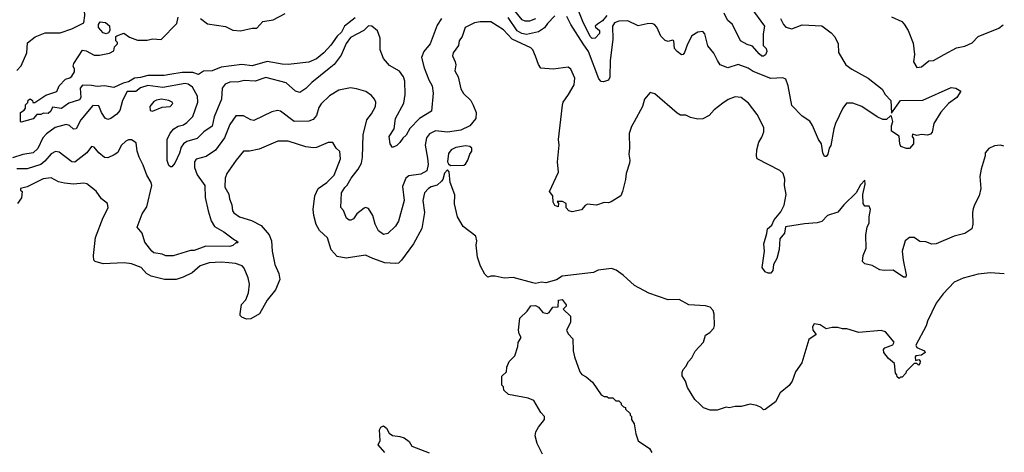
# Model space of a CAD drawing. Extents: x 2210602 to 2357277, y 510288 to 673808.
# Tile 460 of 464: x 2343244 to 2349851, y 654255 to 657158. Entities that reach past the tile are written whole.
import ezdxf

# ---------------------------------------------------------------- set-up
doc = ezdxf.new("R2010")
doc.units = 0

msp = doc.modelspace()

# ---------------------------------------------------------------- linework, layer by layer
at = {"layer": '0CON05XD'}
for points in [[(2343223.9, 656816.1), (2343255, 656847.5), (2343292.5, 656935), (2343297.1, 657002.9), (2343346.9, 657043.1), (2343415, 657070), (2343515, 657070), (2343593.2, 657096.8), (2343675, 657136.2), (2343681.2, 657185), (2343676.7, 657255), (2343656.9, 657286.9), (2343595, 657340.8), (2343575.6, 657365.6), (2343558.6, 657415), (2343553.2, 657475), (2343532.3, 657512.3), (2343485, 657542.9), (2343435, 657562.1), (2343335, 657580), (2343255, 657574.4), (2343235, 657580.8)], [(2344457.5, 657165), (2344505, 657131.2), (2344625, 657111.4), (2344675, 657087.8), (2344725, 657083.3), (2344805, 657101.4), (2344835, 657100.8), (2344876.7, 657145), (2344945, 657157.1), (2345025, 657200)], [(2346835, 657184), (2346785, 657132.5), (2346765, 657102.9), (2346725, 657076.4), (2346645, 657059.5), (2346614.4, 657064.4), (2346582.4, 657082.4), (2346522.4, 657172.4)], [(2346705, 657162.9), (2346665, 657147.5), (2346635, 657148.6), (2346615, 657157.5), (2346567.2, 657217.2)], [(2348348.9, 657165), (2348368.9, 657125), (2348385, 657106.9), (2348425, 657096.7), (2348495, 657122.5), (2348625.9, 657115.9), (2348689.3, 657069.3), (2348713.6, 657043.6), (2348736.2, 656995), (2348737.7, 656937.7), (2348788, 656855), (2348828.8, 656825), (2348936.4, 656766.4), (2349032, 656692), (2349052.2, 656655), (2349090, 656615), (2349095, 656530), (2349155, 656616.2), (2349305, 656617.5), (2349495, 656704), (2349525, 656698.8), (2349558.3, 656678.3), (2349532.5, 656635), (2349477.5, 656595), (2349425, 656537.5), (2349378.3, 656461.7), (2349367, 656403), (2349355, 656390), (2349335, 656382.5), (2349295, 656387.5), (2349265, 656380), (2349235, 656390), (2349232.5, 656375), (2349241.7, 656361.7), (2349242.5, 656325), (2349215, 656292.5), (2349195, 656292.5), (2349157, 656307), (2349150, 656325), (2349146.1, 656376.1), (2349095, 656410), (2349093.8, 656445), (2349103.8, 656475), (2349095, 656510), (2349087.5, 656512.5), (2349061.4, 656488.6), (2349035, 656488.1), (2348996.9, 656506.9), (2348895, 656575.7), (2348835, 656598.1), (2348792.4, 656597.6), (2348768, 656565), (2348718.3, 656461.7), (2348706, 656425), (2348687.3, 656312.7), (2348676.7, 656295), (2348666.7, 656255), (2348655, 656240), (2348645, 656240), (2348633.3, 656265), (2348623.3, 656325), (2348603.3, 656355), (2348565, 656447.5), (2348545.9, 656475.9), (2348495, 656510), (2348425, 656582.5), (2348400, 656715), (2348385, 656758), (2348365, 656766.9), (2348285, 656762.7), (2348165, 656809.5), (2348132.3, 656832.3), (2348065, 656857.1), (2347995, 656834.2), (2347945, 656854), (2347926.2, 656883.8), (2347902.3, 656932.3), (2347862.3, 656982.3), (2347842.3, 657062.3), (2347827.7, 657077.7), (2347795, 657073.8), (2347755, 657050), (2347725.7, 656994.3), (2347705, 656936.7), (2347695, 656923.3), (2347685, 656922.5), (2347655, 656944), (2347638, 656965), (2347632.5, 657015), (2347625, 657020), (2347595, 657011.2), (2347575, 657017.5), (2347546.4, 657046.4), (2347518.3, 657108.3), (2347503.3, 657125), (2347485, 657131.4), (2347455, 657130.9), (2347395, 657117.2), (2347325, 657150.9), (2347265, 657147.5), (2347235, 657136.7), (2347222.7, 657115), (2347224.6, 657024.6), (2347206.2, 656885), (2347205, 656772.5), (2347195, 656752), (2347160.5, 656740.5), (2347145, 656744), (2347130.9, 656760.9), (2347061.1, 656945), (2347025, 656996.5), (2346942.2, 657125), (2346915, 657180)], [(2347185, 657185.5), (2347155, 657150.6), (2347121.8, 657128.2), (2347106.7, 657115), (2347107, 657107), (2347133.8, 657085), (2347135.8, 657065), (2347105, 657033.8), (2347085, 657032.5), (2347072.2, 657045), (2347023.2, 657145), (2346992.1, 657225)], [(2348150.7, 657240.7), (2348242, 657115), (2348233, 657063), (2348232.5, 656985), (2348252.5, 656965), (2348257.5, 656945), (2348248.3, 656921.7), (2348235, 656912.5), (2348225, 656913.3), (2348205, 656928.8), (2348161.2, 656981.2), (2348125, 656991.2), (2348081.2, 657015), (2348027.5, 657125), (2347994.3, 657155), (2347971.9, 657201.9)], [(2346074.4, 657165), (2346045, 657121.2), (2345997.8, 656995), (2345955, 656944.2), (2345941.2, 656905), (2345957.8, 656835), (2345990, 656755), (2346012, 656715), (2346018.8, 656665), (2346006.7, 656545), (2345925.8, 656494.2), (2345862.1, 656427.9), (2345837.5, 656382.5), (2345816.1, 656363.9), (2345795, 656333.3), (2345775, 656313.3), (2345745, 656300), (2345730, 656325), (2345723.8, 656375), (2345756.7, 656425), (2345766.7, 656495), (2345822.7, 656597.3), (2345830.8, 656655), (2345828.9, 656745), (2345819.2, 656775), (2345792.1, 656812.1), (2345725, 656851.2), (2345686.4, 656896.4), (2345663.8, 656955), (2345663.8, 657035), (2345645, 657082.5), (2345607.5, 657115), (2345585, 657117.5), (2345554.1, 657085.9), (2345465, 657037.8), (2345435, 656997.5), (2345400.2, 656919.8), (2345355, 656857.5), (2345319.8, 656830.2), (2345205, 656736.9), (2345165, 656695.8), (2345125, 656670), (2345095, 656679.2), (2345031.2, 656735), (2344895, 656768.9), (2344825, 656744.4), (2344749.5, 656750.5), (2344715, 656740), (2344655, 656738.6), (2344623.8, 656725), (2344601.8, 656698.2), (2344597.8, 656625), (2344548.8, 656505), (2344536.5, 656443.5), (2344479.2, 656405), (2344435, 656360), (2344365, 656340), (2344344, 656325), (2344328.3, 656301.7), (2344316.9, 656263.1), (2344285, 656196.2), (2344265, 656170), (2344255, 656170), (2344245, 656180), (2344233.9, 656213.9), (2344234, 656355), (2344253, 656397), (2344278.8, 656425), (2344307, 656443), (2344342.3, 656452.3), (2344365, 656467.1), (2344405, 656508.6), (2344440, 656605), (2344436.7, 656645), (2344404.4, 656705), (2344375, 656724.6), (2344355, 656729.1), (2344205, 656703.6), (2344105, 656716.7), (2344055, 656700), (2344023.3, 656676.7), (2343964.3, 656675), (2343934.4, 656615), (2343915, 656548), (2343895.3, 656524.7), (2343855, 656494.2), (2343835, 656487.5), (2343817.9, 656497.9), (2343792.9, 656535), (2343775, 656578.8), (2343735, 656582.5), (2343655, 656486), (2343623.3, 656425), (2343605, 656422.5), (2343578, 656448), (2343555, 656455.6), (2343481.9, 656435), (2343425, 656392.2), (2343399.5, 656365), (2343367, 656293), (2343335, 656263.8), (2343265, 656253.3), (2343195, 656231.5)], [(2349847, 656308.4), (2349825, 656316.7), (2349785, 656312.5), (2349746.4, 656293.6), (2349722.5, 656265), (2349722.5, 656245), (2349696.7, 656155), (2349687.5, 656105), (2349693.3, 656025), (2349683.3, 655975), (2349650, 655915), (2349641.7, 655888.3), (2349636.7, 655865), (2349640, 655785), (2349632.5, 655755), (2349585, 655723.3), (2349513.6, 655706.4), (2349393, 655653), (2349365, 655652.5), (2349325, 655667.5), (2349285, 655670), (2349245, 655697.5), (2349215, 655697.5), (2349186.4, 655673.6), (2349166.4, 655603.6), (2349171.2, 655545), (2349192.5, 655445), (2349189.3, 655430.7), (2349175, 655430), (2349105, 655477.1), (2349045, 655474.3), (2349015, 655479.2), (2348965, 655508.8), (2348915, 655520), (2348898.8, 655535), (2348903.8, 655575), (2348923.3, 655625), (2348921.2, 655715), (2348930, 655765), (2348943.3, 655795), (2348943.3, 655835), (2348953.3, 655885), (2348945, 655907.5), (2348915, 655907.5), (2348903.9, 655923.9), (2348901.2, 655985), (2348916.2, 656055), (2348915, 656080), (2348885, 656050), (2348857.5, 655995), (2348773.3, 655915), (2348733.6, 655866.4), (2348665, 655843.3), (2348625.8, 655804.2), (2348595.7, 655794.3), (2348511.2, 655788.8), (2348381.7, 655768.3), (2348376, 655725), (2348345, 655687.5), (2348341.2, 655615), (2348323.9, 655556.1), (2348301.2, 655515), (2348298, 655475), (2348285, 655457.5), (2348267, 655457), (2348246.4, 655466.4), (2348226.7, 655495), (2348241.1, 655605), (2348237.8, 655655), (2348257.4, 655722.6), (2348262.5, 655755), (2348291.2, 655778.8), (2348306, 655815), (2348352.2, 655867.8), (2348374.2, 655914.2), (2348388, 655985), (2348376.2, 656045), (2348378.3, 656088.3), (2348366.7, 656125), (2348345, 656146.7), (2348193.3, 656225), (2348187.5, 656245), (2348190, 656285), (2348203.3, 656335), (2348225, 656370), (2348237.5, 656405), (2348237.5, 656435), (2348192.3, 656522.3), (2348135, 656596.7), (2348085, 656636.7), (2348045, 656640), (2347998.3, 656621.7), (2347961.7, 656598.3), (2347905, 656552.5), (2347870, 656515), (2347827, 656493), (2347795, 656490), (2347745, 656502.5), (2347715, 656517.5), (2347678.3, 656518.3), (2347655, 656530), (2347505, 656660), (2347475, 656670), (2347436.4, 656623.6), (2347423.3, 656575), (2347368, 656472), (2347348.3, 656441.7), (2347333.8, 656395), (2347336.2, 656295), (2347331.2, 656255), (2347338.8, 656215), (2347336.2, 656195), (2347313.3, 656125), (2347310, 656085), (2347290, 656005), (2347277.5, 655975), (2347213.9, 655936.1), (2347195, 655930), (2347165, 655931.2), (2347113.6, 655913.6), (2347055, 655920), (2347038.3, 655911.7), (2347015, 655882.5), (2346951.7, 655868.3), (2346930, 655875), (2346910, 655895), (2346910, 655925), (2346887, 655937), (2346851.7, 655938.3), (2346860, 655925), (2346858.3, 655901.7), (2346835, 655910), (2346823.6, 655933.6), (2346822.5, 655975), (2346800, 656005), (2346860, 656135), (2346853.8, 656205), (2346863.3, 656315), (2346860, 656355), (2346886.4, 656583.6), (2346890, 656605), (2346927.5, 656655), (2346965, 656720), (2346970, 656765), (2346942.5, 656825), (2346925, 656840), (2346823.6, 656826.4), (2346741.7, 656831.7), (2346725, 656857.5), (2346705, 656912.5), (2346687.5, 656955), (2346675, 656970), (2346548.3, 657028.3), (2346490.2, 657090.2), (2346405, 657144), (2346335, 657144.2), (2346295, 657137.5), (2346234.3, 657105.7), (2346213.3, 657045), (2346193.3, 657015), (2346187.5, 656985), (2346153.9, 656936.1), (2346147.5, 656915), (2346166.2, 656875), (2346170, 656855), (2346164.3, 656815), (2346187.1, 656775), (2346203.6, 656693.6), (2346222.1, 656662.1), (2346272, 656615), (2346288, 656585), (2346306, 656535), (2346304.2, 656495.8), (2346265, 656445.8), (2346205, 656416.9), (2346115, 656402.9), (2346035, 656412.2), (2345995, 656392.2), (2345974.4, 656365), (2345964.4, 656315), (2345980.5, 656229.5), (2345984.2, 656185.8), (2345976.6, 656143.4), (2345935, 656120.8), (2345855, 656110.6), (2345834.4, 656095), (2345812.1, 656037.9), (2345823.8, 655945), (2345786.2, 655805), (2345765, 655772.5), (2345715, 655722.5), (2345685, 655717.5), (2345651.7, 655741.7), (2345630, 655785), (2345613.8, 655845), (2345585, 655890), (2345565, 655896.7), (2345556.4, 655893.6), (2345507.5, 655855), (2345485, 655822.5), (2345467, 655813), (2345455, 655813.3), (2345436.2, 655826.2), (2345417, 655877), (2345398.3, 655898.3), (2345403.8, 655995), (2345425, 656032.5), (2345442.3, 656047.7), (2345467.5, 656095), (2345515, 656154), (2345537.1, 656195), (2345544.6, 656235), (2345549.6, 656385), (2345573.3, 656485), (2345605, 656526), (2345631.4, 656575), (2345634, 656605), (2345625.7, 656625.7), (2345605, 656648.8), (2345565.9, 656675.9), (2345505, 656693.3), (2345465, 656701.2), (2345385, 656686), (2345322.1, 656647.9), (2345267.3, 656592.7), (2345250.5, 656569.5), (2345236.2, 656515), (2345212.3, 656487.7), (2345183.6, 656476.4), (2345085, 656474), (2344995, 656543.3), (2344975, 656548.8), (2344935, 656538.8), (2344815, 656482), (2344795, 656486), (2344745, 656513.8), (2344695, 656513.3), (2344654.4, 656455.6), (2344618.6, 656365), (2344557.4, 656282.6), (2344495, 656240), (2344428.8, 656221.2), (2344416.2, 656205), (2344418, 656165), (2344435, 656117.5), (2344485.7, 656045), (2344488, 655965), (2344508.6, 655875), (2344528.3, 655808.3), (2344550.3, 655770.3), (2344613.3, 655735), (2344685, 655680), (2344700, 655675), (2344710, 655665), (2344705, 655660), (2344695, 655660), (2344675, 655643.3), (2344655, 655636.7), (2344492.4, 655637.6), (2344415, 655610), (2344390.7, 655609.3), (2344275, 655573.8), (2344225, 655573.3), (2344200, 655585), (2344144.5, 655594.5), (2344130, 655605), (2344084, 655665), (2344065.9, 655725.9), (2344033.3, 655765), (2344066.2, 655855), (2344097.3, 655902.7), (2344131.4, 656045), (2344127.1, 656065), (2344096.9, 656115), (2344072.6, 656182.6), (2344045.8, 656235), (2344032, 656275), (2344025, 656332.5), (2343995, 656352.5), (2343975, 656352.5), (2343956.4, 656343.6), (2343925, 656313.3), (2343902.7, 656267.3), (2343877.9, 656252.1), (2343835, 656230), (2343812.7, 656232.7), (2343774.5, 656264.5), (2343745, 656302.5), (2343727, 656307), (2343695.5, 656264.5), (2343615, 656202.9), (2343595, 656204.3), (2343509.7, 656269.7), (2343485, 656274), (2343455, 656257.5), (2343412, 656208), (2343385, 656186.2), (2343295, 656157.9), (2343225, 656156.8)], [(2345495, 657170), (2345424.6, 657115.4), (2345403.3, 657075), (2345373.5, 657046.5), (2345332.4, 656987.6), (2345285, 656936.2), (2345235, 656896), (2345185, 656872.9), (2345045, 656858), (2345005, 656858.6), (2344905, 656876.7), (2344805, 656847.8), (2344735, 656856.9), (2344595, 656840), (2344535, 656814), (2344478.3, 656811.7), (2344445, 656790), (2344405, 656804), (2344335, 656803.8), (2344251.2, 656791.2), (2344214.4, 656784.4), (2344105, 656784.4), (2344055, 656768.9), (2344013.9, 656766.1), (2343975, 656740), (2343937.8, 656732.2), (2343875, 656703.8), (2343813, 656713), (2343765, 656709.2), (2343725, 656716.7), (2343665, 656717.5), (2343650.7, 656699.3), (2343653.6, 656636.4), (2343645, 656620), (2343575, 656596.7), (2343525, 656562.5), (2343465, 656570), (2343452.5, 656545), (2343435, 656527.5), (2343405, 656530), (2343385, 656521.2), (2343358.3, 656521.7), (2343335, 656492.5), (2343255, 656470), (2343250, 656475), (2343250, 656535), (2343275, 656550), (2343282.5, 656565), (2343283, 656587), (2343298.3, 656601.7), (2343301.7, 656618.3), (2343315, 656627.5), (2343330, 656615), (2343331.7, 656601.7), (2343345, 656602.5), (2343419.3, 656650.7), (2343493, 656677), (2343510, 656715), (2343550.7, 656759.3), (2343581.7, 656768.3), (2343595, 656780), (2343611.7, 656808.3), (2343612.5, 656825), (2343602.5, 656845), (2343606.7, 656865), (2343665, 656952.5), (2343689.5, 656949.5), (2343745, 656920), (2343780.7, 656919.3), (2343846.4, 656933.6), (2343875, 656950), (2343880, 656975), (2343900, 656995), (2343900, 657005), (2343890, 657015), (2343890, 657045), (2343895, 657050), (2343943.6, 657066.4), (2343980.3, 657040.3), (2344035, 657020), (2344100.5, 657019.5), (2344135, 657028.8), (2344193.9, 657026.1), (2344297.5, 657132.5), (2344307.5, 657175)], [(2343825, 657063.3), (2343805, 657070), (2343774, 657105), (2343773.6, 657126.4), (2343785, 657142.5), (2343819.5, 657139.5), (2343846.2, 657116.2), (2343850, 657085), (2343839.5, 657070.5), (2343825, 657063.3)], [(2349095, 657176.7), (2349162.5, 657145), (2349178.8, 657128.8), (2349206, 657085), (2349240.5, 657000.5), (2349248, 656925), (2349242, 656875), (2349265, 656837.5), (2349295, 656842.5), (2349345, 656882.5), (2349375, 656883.8), (2349447.5, 656925), (2349531.2, 656968.8), (2349585, 656980), (2349635, 657003.3), (2349675, 657046), (2349815, 657102), (2349843.2, 657122.3)], [(2344135, 656543.8), (2344199.4, 656570.6), (2344253.9, 656576.1), (2344272.5, 656595), (2344267.5, 656605), (2344245, 656615.8), (2344195, 656623.8), (2344161.2, 656618.8), (2344145, 656610), (2344116.7, 656575), (2344119.3, 656549.3), (2344135, 656543.8)], [(2349851, 655453.1), (2349755, 655460), (2349675, 655451.2), (2349575, 655423.8), (2349515, 655397.5), (2349441.2, 655318.8), (2349393.8, 655255), (2349335.8, 655134.2), (2349327.1, 655102.9), (2349257.5, 654975), (2349265, 654957.5), (2349315, 654936.2), (2349320, 654925), (2349295, 654906.7), (2349258.3, 654901.7), (2349252.5, 654895), (2349255, 654870), (2349277, 654877), (2349286.4, 654866.4), (2349285, 654850), (2349275, 654840), (2349265, 654850), (2349245, 654850), (2349191.7, 654798.3), (2349190, 654785), (2349165, 654760), (2349155, 654760), (2349145, 654750), (2349131.7, 654761.7), (2349130, 654775), (2349120, 654785), (2349115, 654850), (2349073.6, 654883.6), (2349042.5, 654925), (2349040, 654945), (2349050, 654955), (2349103, 654977), (2349112.5, 654995), (2349053.6, 655063.6), (2349025, 655072.5), (2348875, 655058.8), (2348795, 655082.5), (2348765, 655082.5), (2348735, 655092.5), (2348695, 655093.3), (2348655, 655082.5), (2348615, 655110), (2348575, 655117.5), (2348563.6, 655096.4), (2348566.7, 655075), (2348587.5, 655045), (2348538.8, 655011.2), (2348492.5, 654855), (2348450, 654795), (2348427, 654733), (2348406.4, 654703.6), (2348347, 654653), (2348315.9, 654594.1), (2348247, 654543), (2348235, 654540), (2348220, 654555), (2348189.3, 654569.3), (2348145, 654577.5), (2348085, 654562.5), (2348045, 654562.5), (2348005, 654552.5), (2347985, 654557.5), (2347925, 654537.5), (2347878.3, 654538.3), (2347833, 654553), (2347807, 654577), (2347775, 654610), (2347725, 654690), (2347711.7, 654731.7), (2347688.3, 654768.3), (2347688.3, 654791.7), (2347695, 654810), (2347715, 654830), (2347732.5, 654865), (2347755, 654890), (2347777, 654933), (2347832.5, 654995), (2347845, 655040), (2347875, 655060), (2347901.7, 655088.3), (2347906.7, 655105), (2347903, 655183), (2347897, 655207), (2347878.3, 655228.3), (2347845, 655237.5), (2347733.6, 655243.6), (2347669.3, 655279.3), (2347595, 655277.5), (2347465, 655322.5), (2347370, 655375), (2347293, 655443), (2347246.1, 655476.1), (2347215, 655487.5), (2347125, 655476.7), (2347095, 655462.5), (2346885, 655436.7), (2346847, 655413), (2346775, 655392.5), (2346745, 655396.7), (2346705, 655387.5), (2346687.5, 655392.5), (2346555, 655428.8), (2346495, 655423.3), (2346435, 655437.5), (2346405, 655437.5), (2346385, 655430), (2346365, 655450), (2346336.7, 655505), (2346316.7, 655565), (2346306.7, 655645), (2346311.2, 655675), (2346304, 655705), (2346220.7, 655770.7), (2346182.5, 655835), (2346161.7, 655921.7), (2346163, 655983), (2346132.5, 656065), (2346127, 656137), (2346115, 656150), (2346095, 656127.5), (2346084, 656085), (2346075.5, 656074.5), (2346045, 656047.5), (2346005, 656036.9), (2345986.2, 656025), (2345960, 655995), (2345948.5, 655945), (2345960, 655865), (2345942.1, 655757.9), (2345886, 655654), (2345807.1, 655545), (2345785, 655524.3), (2345765, 655521.9), (2345695, 655527.5), (2345613.8, 655555), (2345565, 655578.8), (2345435, 655557.5), (2345375, 655568), (2345335, 655613.3), (2345310, 655695), (2345255, 655743.3), (2345234.3, 655784.3), (2345218, 655845), (2345214.5, 655884.5), (2345224.5, 655975), (2345247.5, 656025), (2345304, 656065), (2345354.3, 656115), (2345396.2, 656225), (2345392.5, 656272.5), (2345367.5, 656295), (2345345, 656333.3), (2345315, 656333.8), (2345235, 656299.2), (2345215, 656297.5), (2345165, 656304.2), (2345045, 656342.9), (2344976.8, 656343.2), (2344851.3, 656288.7), (2344786, 656276), (2344745, 656276.2), (2344697.5, 656215), (2344634, 656125), (2344622, 656095), (2344621.4, 656035), (2344647.5, 655987.5), (2344652.5, 655955), (2344668.1, 655915), (2344671.2, 655875), (2344681.1, 655861.1), (2344718.8, 655835), (2344800.2, 655810.2), (2344865, 655777.1), (2344917.1, 655715), (2344934.4, 655674.4), (2344938.6, 655605), (2344956, 655515), (2344982.5, 655455), (2344989.2, 655415), (2344961.2, 655345), (2344903.8, 655275), (2344852.5, 655185), (2344795, 655151.2), (2344765, 655147.5), (2344735, 655162.5), (2344723.9, 655173.9), (2344723.6, 655183.6), (2344732.3, 655247.7), (2344761.2, 655278.8), (2344780, 655325), (2344785.9, 655384.1), (2344778, 655425), (2344750.3, 655490.3), (2344736.1, 655506.1), (2344692, 655522), (2344646.7, 655526.7), (2344595, 655531.1), (2344515, 655525.6), (2344455, 655505.5), (2344401.7, 655458.3), (2344340.8, 655429.2), (2344295, 655414.5), (2344215.4, 655414.6), (2344126.2, 655436.2), (2344096, 655455), (2344058.8, 655495), (2343995, 655520.6), (2343945, 655525.7), (2343805, 655520), (2343750, 655535), (2343742.5, 655545), (2343740, 655575), (2343753.6, 655696.4), (2343805, 655830), (2343837.5, 655895), (2343832.5, 655925), (2343793.3, 655955), (2343757.6, 656007.6), (2343695, 656055.8), (2343675, 656060.8), (2343605.8, 656054.2), (2343545, 656062), (2343505, 656070), (2343455, 656095.8), (2343400.9, 656089.1), (2343295, 656036.7), (2343250, 656025), (2343250, 656015), (2343260, 656005), (2343256.4, 655963.6), (2343230, 655925)], [(2346135, 656180), (2346225, 656182.5), (2346235, 656187.5), (2346252, 656215), (2346263.8, 656255), (2346277.5, 656275), (2346277.5, 656295), (2346265, 656306.2), (2346235, 656310.8), (2346170.7, 656299.3), (2346140, 656285), (2346120.7, 656259.3), (2346113.8, 656205), (2346120.7, 656190.7), (2346135, 656180)], [(2346753, 654243), (2346717.5, 654315), (2346702.5, 654365), (2346708.3, 654391.7), (2346726.4, 654423.6), (2346765.9, 654474.1), (2346766.7, 654495), (2346741.7, 654521.7), (2346693, 654603), (2346655, 654617.5), (2346523, 654643), (2346491.7, 654671.7), (2346490, 654695), (2346480, 654705), (2346480, 654715), (2346480, 654765), (2346510, 654795), (2346513, 654827), (2346527.5, 654865), (2346566.7, 654903.3), (2346587.5, 654965), (2346588.3, 654991.7), (2346610, 655025), (2346595, 655050), (2346591.2, 655075), (2346600, 655155), (2346648.3, 655201.7), (2346673, 655237), (2346705, 655240), (2346725, 655230), (2346753.9, 655193.9), (2346783, 655187), (2346796.4, 655193.6), (2346821.7, 655228.3), (2346858.3, 655231.7), (2346860, 655275), (2346885, 655280), (2346910, 655245), (2346910, 655235), (2346890, 655215), (2346939.3, 655169.3), (2346940, 655125), (2346912.5, 655075), (2346925, 655050), (2346956.4, 655016.4), (2346958.8, 654935), (2346966.2, 654895), (2347003.3, 654795), (2347017, 654777), (2347045, 654762.5), (2347087.5, 654725), (2347145, 654640), (2347165, 654630), (2347185, 654630), (2347195, 654620), (2347225, 654620), (2347245, 654600), (2347265, 654600), (2347280, 654585), (2347280, 654575), (2347295, 654560), (2347310, 654555), (2347310, 654545), (2347340, 654515), (2347340, 654505), (2347350, 654495), (2347350, 654475), (2347367, 654447), (2347378.3, 654378.3), (2347395, 654332.5), (2347470, 654280), (2347485, 654253.3)], [(2345695, 654253.3), (2345650, 654305), (2345662.5, 654335), (2345657.5, 654405), (2345667, 654423), (2345685, 654432.5), (2345705, 654417.5), (2345723.9, 654383.9), (2345745, 654366.7), (2345795, 654361.2), (2345825, 654351.2), (2345857.7, 654327.7), (2345875.9, 654295.9), (2345990.7, 654250.7)]]:
    msp.add_lwpolyline(points, dxfattribs=at)

doc.saveas('drawing.dxf')
